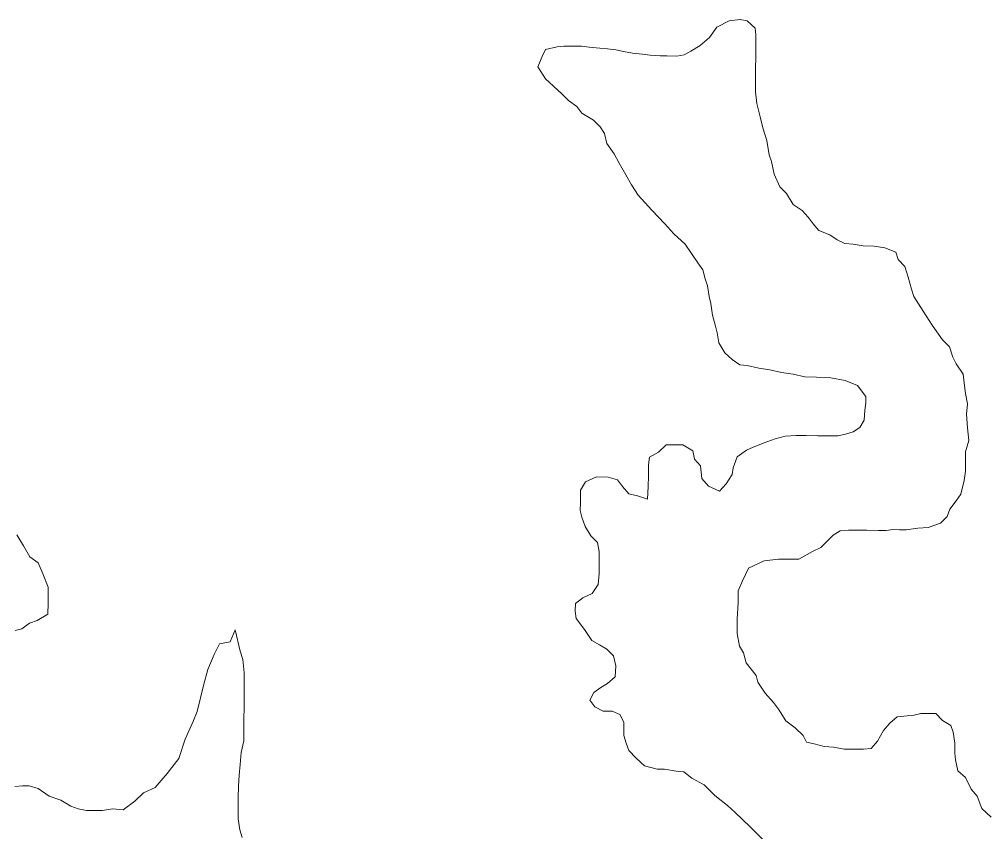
# Model space of a CAD drawing. Extents: x 553962 to 842807, y 8883888 to 9032388.
# Drawn here: x 803460.6 to 803749.2, y 9015801 to 9016043.5 of the extents above; entities that cross this region are included whole.
import ezdxf

# ---------------------------------------------------------------- set-up
doc = ezdxf.new("R2010")
doc.units = 0
doc.header["$LTSCALE"] = 20
doc.layers.add('23', color=7, linetype='Continuous', lineweight=13)
doc.layers.add('25', color=7, linetype='Continuous', lineweight=13)

msp = doc.modelspace()

# ---------------------------------------------------------------- linework, layer by layer
at = {"layer": '23'}
for points in [[(803677.97, 9016043.08), (803675.81, 9016043.51), (803672.56, 9016043.08), (803668.89, 9016041.14), (803666.73, 9016038.11), (803663.92, 9016035.74), (803661.11, 9016034.01), (803659.16, 9016032.93), (803656.98, 9016032.55), (803653.98, 9016032.57), (803651.98, 9016032.58), (803648.98, 9016032.85), (803646.73, 9016033.12), (803643.73, 9016033.38), (803640.99, 9016033.9), (803638.74, 9016034.42), (803636.24, 9016034.69), (803633.99, 9016034.95), (803630.74, 9016035.22), (803628.49, 9016035.49), (803626.49, 9016035.5), (803623.24, 9016035.52), (803621.24, 9016035.29), (803617.76, 9016034.53), (803616.71, 9016032.44), (803616.71, 9016032.44)], [(803680.41, 9016021.88), (803680.43, 9016023.88), (803680.45, 9016026.88), (803680.47, 9016029.39), (803680.49, 9016031.64), (803680.5, 9016033.89), (803680.52, 9016036.15), (803680.54, 9016038.9), (803680.31, 9016040.9), (803677.97, 9016043.08)], [(803616.71, 9016032.44), (803615.46, 9016029.31), (803617.76, 9016025.76), (803622.63, 9016021.26), (803624.62, 9016019.24), (803627.1, 9016017.47), (803628.59, 9016015.46), (803632.08, 9016013.43), (803634.06, 9016011.42), (803635.3, 9016009.41), (803636.02, 9016006.4), (803638.25, 9016003.38), (803639.73, 9016000.62), (803641.71, 9015997.1), (803643.43, 9015994.08), (803645.41, 9015991.06), (803649.48, 9015986.55), (803653.4, 9015982.46), (803656.06, 9015979.44), (803659.44, 9015976.42), (803663.19, 9015970.78), (803664.67, 9015968.76), (803665.4, 9015966), (803666.14, 9015964), (803666.61, 9015960.74), (803667.1, 9015958.73), (803667.57, 9015955.22), (803668.54, 9015951.96), (803669.03, 9015949.96), (803669.51, 9015946.95), (803671.24, 9015943.94), (803673.47, 9015941.92), (803675.71, 9015940.4), (803677.96, 9015940.14), (803681.46, 9015939.36), (803684.7, 9015938.84), (803688.2, 9015938.06), (803691.7, 9015937.54), (803695.19, 9015936.77), (803698.69, 9015936.74), (803702.94, 9015936.47), (803707.19, 9015935.69), (803710.93, 9015934.16), (803713.4, 9015930.89), (803713.39, 9015928.89), (803713.12, 9015926.88), (803712.85, 9015923.88), (803711.58, 9015921.64), (803709.57, 9015920.4), (803707.32, 9015919.66), (803705.06, 9015919.18), (803702.56, 9015919.19), (803699.06, 9015919.22), (803695.56, 9015919.24), (803692.56, 9015919.26), (803689.3, 9015919.03), (803686.3, 9015918.3), (803683.04, 9015917.07), (803679.78, 9015915.84), (803677.77, 9015914.85), (803675, 9015912.87), (803673.73, 9015909.62), (803673.46, 9015907.62), (803671.69, 9015904.88), (803669.67, 9015902.64), (803666.43, 9015904.16), (803664.45, 9015906.43), (803663.98, 9015910.19), (803662.24, 9015912.2), (803661.76, 9015914.71), (803658.77, 9015916.48), (803656.77, 9015916.49), (803653.77, 9015916.51), (803651.5, 9015914.27), (803648.74, 9015912.79), (803648.47, 9015910.54), (803648.45, 9015907.28), (803648.42, 9015904.03), (803648.14, 9015900.28), (803645.15, 9015901.3), (803642.65, 9015901.82), (803640.67, 9015904.08), (803639.18, 9015906.09), (803636.44, 9015906.86), (803632.94, 9015906.89), (803629.67, 9015905.4), (803628.16, 9015902.91), (803628.13, 9015899.16), (803628.11, 9015896.9), (803628.59, 9015894.9), (803629.57, 9015892.14), (803631.3, 9015889.37), (803633.29, 9015887.36), (803633.77, 9015884.6), (803633.74, 9015881.34), (803633.72, 9015878.09), (803633.44, 9015874.84), (803631.67, 9015872.1), (803628.91, 9015870.86), (803626.65, 9015869.12), (803626.63, 9015866.87)], [(803705.68, 9015890.78), (803708.18, 9015891.01), (803711.68, 9015890.98), (803713.68, 9015890.97), (803717.18, 9015890.95), (803719.43, 9015890.93), (803721.44, 9015891.17), (803723.44, 9015891.16), (803725.44, 9015891.14), (803728.94, 9015891.62), (803731.95, 9015891.85), (803735.71, 9015893.08), (803737.72, 9015895.07), (803738.49, 9015897.32), (803740.38, 9015899.73), (803741.74, 9015901.78), (803742.76, 9015905.87), (803743.11, 9015908.6), (803743.11, 9015910.99), (803743.11, 9015914.4), (803744.13, 9015917.81), (803743.79, 9015921.56), (803743.45, 9015925.65), (803743.79, 9015928.72), (803743.11, 9015931.79), (803742.76, 9015934.86), (803742.42, 9015937.59), (803740.38, 9015940.66), (803739.35, 9015942.7), (803738.33, 9015945.77), (803736.28, 9015947.82), (803733.21, 9015952.25), (803733.21, 9015952.25), (803733.21, 9015952.25), (803733.21, 9015952.25), (803730.48, 9015956.35), (803727.72, 9015960.73), (803726.98, 9015962.99), (803726.01, 9015966.5), (803725.04, 9015969.76), (803723.05, 9015971.77), (803722.32, 9015974.03), (803719.08, 9015975.31), (803715.83, 9015975.83), (803712.58, 9015975.85), (803709.58, 9015976.37), (803707.08, 9015976.64), (803704.84, 9015977.65), (803702.6, 9015979.17), (803699.36, 9015980.44), (803697.62, 9015982.46), (803696.13, 9015984.47), (803694.4, 9015986.48), (803691.66, 9015988.25), (803689.68, 9015991.52), (803687.7, 9015993.54), (803685.98, 9015997.3), (803685.26, 9016001.06), (803684.52, 9016003.07), (803683.8, 9016007.33), (803682.58, 9016011.1), (803681.86, 9016014.36), (803681.37, 9016016.36), (803680.88, 9016018.37), (803680.41, 9016021.88)], [(803459.34, 9015861.05), (803461.35, 9015861.54), (803463.61, 9015863.28), (803465.87, 9015864.01), (803469.14, 9015865.99), (803469.16, 9015869.25), (803469.18, 9015871.25), (803469.2, 9015874), (803467.72, 9015877.77), (803466.25, 9015881.28), (803463.76, 9015883.05), (803461.79, 9015886.32), (803459.81, 9015889.59)], [(803714.95, 9015825.87), (803712.7, 9015825.64), (803709.45, 9015825.66), (803706.95, 9015825.67), (803703.7, 9015826.2), (803700.95, 9015826.46), (803697.96, 9015827.24), (803695.71, 9015827.75), (803694.72, 9015829.76), (803692.24, 9015832.03), (803689.5, 9015834.05), (803687.28, 9015837.57), (803685.79, 9015839.58), (803683.31, 9015842.35), (803681.09, 9015845.62), (803680.6, 9015847.63), (803677.63, 9015851.4), (803676.9, 9015854.41), (803675.67, 9015856.42), (803674.95, 9015860.18), (803674.96, 9015862.19), (803674.98, 9015864.44), (803675.27, 9015869.44), (803675.29, 9015872.95), (803676.57, 9015875.94), (803678.35, 9015879.69), (803683, 9015881.84), (803683, 9015881.84), (803687.33, 9015882.4), (803690.12, 9015882.36), (803690.12, 9015882.36), (803693.37, 9015882.34), (803697.42, 9015884.61), (803699.92, 9015885.84), (803701.65, 9015887.55), (803703.67, 9015889.54), (803705.68, 9015890.78)], [(803626.63, 9015866.87), (803626.86, 9015864.62), (803629.34, 9015861.35), (803631.56, 9015858.08), (803633.81, 9015856.81), (803636.05, 9015855.54), (803638.03, 9015853.53), (803638.76, 9015850.52), (803638.49, 9015847.27), (803636.22, 9015845.28), (803634.21, 9015844.04), (803632.2, 9015842.55), (803630.93, 9015840.3), (803632.42, 9015838.29), (803634.91, 9015837.02), (803637.66, 9015837.01), (803639.9, 9015835.99), (803641.13, 9015833.73), (803641.12, 9015831.73), (803641.1, 9015829.72), (803641.84, 9015827.47), (803642.57, 9015825.21), (803644.8, 9015822.94), (803647.29, 9015820.67), (803651.03, 9015819.64), (803653.28, 9015819.63), (803656.78, 9015819.1), (803659.03, 9015818.84), (803661.4, 9015816.99), (803665.11, 9015815.01), (803668.32, 9015811.8), (803672.03, 9015808.83), (803674.26, 9015806.85), (803678.96, 9015802.4), (803682.71, 9015798.55)], [(803525.03, 9015861.23), (803523.58, 9015857.72), (803520.38, 9015857.08), (803518.78, 9015853.88), (803516.86, 9015849.4), (803516.86, 9015849.4), (803515.58, 9015844.61), (803515.58, 9015844.61), (803515.58, 9015844.61), (803513.66, 9015836.93), (803513.66, 9015836.93), (803512.38, 9015833.74), (803510.14, 9015828.62), (803508.22, 9015822.87), (803504.71, 9015818.39), (803501.19, 9015814.23), (803497.67, 9015812.63), (803495.11, 9015810.08), (803491.59, 9015807.52), (803488.45, 9015807.78), (803485.45, 9015807.3), (803483.45, 9015807.32), (803480.69, 9015807.33), (803478.2, 9015807.85), (803475.95, 9015808.62), (803472.96, 9015810.39), (803469.47, 9015811.66), (803466.24, 9015813.94), (803463.49, 9015814.71), (803461.49, 9015814.72), (803459.24, 9015814.48)], [(803527.15, 9015799.32), (803526.42, 9015801.58), (803525.94, 9015804.84), (803525.96, 9015807.34), (803525.99, 9015811.1), (803526.02, 9015814.6), (803526.29, 9015817.86), (803526.57, 9015821.11), (803526.84, 9015824.61), (803527.62, 9015828.11), (803527.65, 9015831.37), (803527.66, 9015833.37), (803527.68, 9015835.37), (803527.69, 9015837.38), (803527.71, 9015839.38), (803527.73, 9015842.63), (803527.76, 9015846.39), (803527.78, 9015848.39), (803527.31, 9015852.4), (803526.57, 9015854.91), (803525.03, 9015861.23)], [(803750.8, 9015805.36), (803748.06, 9015807.88), (803746.59, 9015811.64), (803744.86, 9015813.66), (803743.13, 9015817.17), (803740.9, 9015819.19), (803740.17, 9015822.45), (803739.94, 9015824.45), (803739.96, 9015827.46), (803739.48, 9015830.72), (803738.75, 9015832.72), (803736.26, 9015834.24), (803734.27, 9015836.26), (803731.77, 9015836.28), (803729.77, 9015836.29), (803727.77, 9015835.8), (803725.76, 9015835.56), (803722.76, 9015835.33), (803720.6, 9015833.42), (803718.62, 9015831.19), (803716.83, 9015828.06), (803714.95, 9015825.87)]]:
    msp.add_lwpolyline(points, dxfattribs=at)
at = {"layer": '25'}
for points in [[(803677.97, 9016043.08), (803675.81, 9016043.51), (803672.56, 9016043.08), (803668.89, 9016041.14), (803666.73, 9016038.11), (803663.92, 9016035.74), (803661.11, 9016034.01), (803659.16, 9016032.93), (803656.98, 9016032.55), (803653.98, 9016032.57), (803651.98, 9016032.58), (803648.98, 9016032.85), (803646.73, 9016033.12), (803643.73, 9016033.38), (803640.99, 9016033.9), (803638.74, 9016034.42), (803636.24, 9016034.69), (803633.99, 9016034.95), (803630.74, 9016035.22), (803628.49, 9016035.49), (803626.49, 9016035.5), (803623.24, 9016035.52), (803621.24, 9016035.29), (803617.76, 9016034.53), (803616.71, 9016032.44), (803616.71, 9016032.44)], [(803680.41, 9016021.88), (803680.43, 9016023.88), (803680.45, 9016026.88), (803680.47, 9016029.39), (803680.49, 9016031.64), (803680.5, 9016033.89), (803680.52, 9016036.15), (803680.54, 9016038.9), (803680.31, 9016040.9), (803677.97, 9016043.08)], [(803616.71, 9016032.44), (803615.46, 9016029.31), (803617.76, 9016025.76), (803622.63, 9016021.26), (803624.62, 9016019.24), (803627.1, 9016017.47), (803628.59, 9016015.46), (803632.08, 9016013.43), (803634.06, 9016011.42), (803635.3, 9016009.41), (803636.02, 9016006.4), (803638.25, 9016003.38), (803639.73, 9016000.62), (803641.71, 9015997.1), (803643.43, 9015994.08), (803645.41, 9015991.06), (803649.48, 9015986.55), (803653.4, 9015982.46), (803656.06, 9015979.44), (803659.44, 9015976.42), (803663.19, 9015970.78), (803664.67, 9015968.76), (803665.4, 9015966), (803666.14, 9015964), (803666.61, 9015960.74), (803667.1, 9015958.73), (803667.57, 9015955.22), (803668.54, 9015951.96), (803669.03, 9015949.96), (803669.51, 9015946.95), (803671.24, 9015943.94), (803673.47, 9015941.92), (803675.71, 9015940.4), (803677.96, 9015940.14), (803681.46, 9015939.36), (803684.7, 9015938.84), (803688.2, 9015938.06), (803691.7, 9015937.54), (803695.19, 9015936.77), (803698.69, 9015936.74), (803702.94, 9015936.47), (803707.19, 9015935.69), (803710.93, 9015934.16), (803713.4, 9015930.89), (803713.39, 9015928.89), (803713.12, 9015926.88), (803712.85, 9015923.88), (803711.58, 9015921.64), (803709.57, 9015920.4), (803707.32, 9015919.66), (803705.06, 9015919.18), (803702.56, 9015919.19), (803699.06, 9015919.22), (803695.56, 9015919.24), (803692.56, 9015919.26), (803689.3, 9015919.03), (803686.3, 9015918.3), (803683.04, 9015917.07), (803679.78, 9015915.84), (803677.77, 9015914.85), (803675, 9015912.87), (803673.73, 9015909.62), (803673.46, 9015907.62), (803671.69, 9015904.88), (803669.67, 9015902.64), (803666.43, 9015904.16), (803664.45, 9015906.43), (803663.98, 9015910.19), (803662.24, 9015912.2), (803661.76, 9015914.71), (803658.77, 9015916.48), (803656.77, 9015916.49), (803653.77, 9015916.51), (803651.5, 9015914.27), (803648.74, 9015912.79), (803648.47, 9015910.54), (803648.45, 9015907.28), (803648.42, 9015904.03), (803648.14, 9015900.28), (803645.15, 9015901.3), (803642.65, 9015901.82), (803640.67, 9015904.08), (803639.18, 9015906.09), (803636.44, 9015906.86), (803632.94, 9015906.89), (803629.67, 9015905.4), (803628.16, 9015902.91), (803628.13, 9015899.16), (803628.11, 9015896.9), (803628.59, 9015894.9), (803629.57, 9015892.14), (803631.3, 9015889.37), (803633.29, 9015887.36), (803633.77, 9015884.6), (803633.74, 9015881.34), (803633.72, 9015878.09), (803633.44, 9015874.84), (803631.67, 9015872.1), (803628.91, 9015870.86), (803626.65, 9015869.12), (803626.63, 9015866.87)], [(803705.68, 9015890.78), (803708.18, 9015891.01), (803711.68, 9015890.98), (803713.68, 9015890.97), (803717.18, 9015890.95), (803719.43, 9015890.93), (803721.44, 9015891.17), (803723.44, 9015891.16), (803725.44, 9015891.14), (803728.94, 9015891.62), (803731.95, 9015891.85), (803735.71, 9015893.08), (803737.72, 9015895.07), (803738.49, 9015897.32), (803740.38, 9015899.73), (803741.74, 9015901.78), (803742.76, 9015905.87), (803743.11, 9015908.6), (803743.11, 9015910.99), (803743.11, 9015914.4), (803744.13, 9015917.81), (803743.79, 9015921.56), (803743.45, 9015925.65), (803743.79, 9015928.72), (803743.11, 9015931.79), (803742.76, 9015934.86), (803742.42, 9015937.59), (803740.38, 9015940.66), (803739.35, 9015942.7), (803738.33, 9015945.77), (803736.28, 9015947.82), (803733.21, 9015952.25), (803733.21, 9015952.25), (803733.21, 9015952.25), (803733.21, 9015952.25), (803730.48, 9015956.35), (803727.72, 9015960.73), (803726.98, 9015962.99), (803726.01, 9015966.5), (803725.04, 9015969.76), (803723.05, 9015971.77), (803722.32, 9015974.03), (803719.08, 9015975.31), (803715.83, 9015975.83), (803712.58, 9015975.85), (803709.58, 9015976.37), (803707.08, 9015976.64), (803704.84, 9015977.65), (803702.6, 9015979.17), (803699.36, 9015980.44), (803697.62, 9015982.46), (803696.13, 9015984.47), (803694.4, 9015986.48), (803691.66, 9015988.25), (803689.68, 9015991.52), (803687.7, 9015993.54), (803685.98, 9015997.3), (803685.26, 9016001.06), (803684.52, 9016003.07), (803683.8, 9016007.33), (803682.58, 9016011.1), (803681.86, 9016014.36), (803681.37, 9016016.36), (803680.88, 9016018.37), (803680.41, 9016021.88)], [(803459.34, 9015861.05), (803461.35, 9015861.54), (803463.61, 9015863.28), (803465.87, 9015864.01), (803469.14, 9015865.99), (803469.16, 9015869.25), (803469.18, 9015871.25), (803469.2, 9015874), (803467.72, 9015877.77), (803466.25, 9015881.28), (803463.76, 9015883.05), (803461.79, 9015886.32), (803459.81, 9015889.59)], [(803714.95, 9015825.87), (803712.7, 9015825.64), (803709.45, 9015825.66), (803706.95, 9015825.67), (803703.7, 9015826.2), (803700.95, 9015826.46), (803697.96, 9015827.24), (803695.71, 9015827.75), (803694.72, 9015829.76), (803692.24, 9015832.03), (803689.5, 9015834.05), (803687.28, 9015837.57), (803685.79, 9015839.58), (803683.31, 9015842.35), (803681.09, 9015845.62), (803680.6, 9015847.63), (803677.63, 9015851.4), (803676.9, 9015854.41), (803675.67, 9015856.42), (803674.95, 9015860.18), (803674.96, 9015862.19), (803674.98, 9015864.44), (803675.27, 9015869.44), (803675.29, 9015872.95), (803676.57, 9015875.94), (803678.35, 9015879.69), (803683, 9015881.84), (803683, 9015881.84), (803687.33, 9015882.4), (803690.12, 9015882.36), (803690.12, 9015882.36), (803693.37, 9015882.34), (803697.42, 9015884.61), (803699.92, 9015885.84), (803701.65, 9015887.55), (803703.67, 9015889.54), (803705.68, 9015890.78)], [(803626.63, 9015866.87), (803626.86, 9015864.62), (803629.34, 9015861.35), (803631.56, 9015858.08), (803633.81, 9015856.81), (803636.05, 9015855.54), (803638.03, 9015853.53), (803638.76, 9015850.52), (803638.49, 9015847.27), (803636.22, 9015845.28), (803634.21, 9015844.04), (803632.2, 9015842.55), (803630.93, 9015840.3), (803632.42, 9015838.29), (803634.91, 9015837.02), (803637.66, 9015837.01), (803639.9, 9015835.99), (803641.13, 9015833.73), (803641.12, 9015831.73), (803641.1, 9015829.72), (803641.84, 9015827.47), (803642.57, 9015825.21), (803644.8, 9015822.94), (803647.29, 9015820.67), (803651.03, 9015819.64), (803653.28, 9015819.63), (803656.78, 9015819.1), (803659.03, 9015818.84), (803661.4, 9015816.99), (803665.11, 9015815.01), (803668.32, 9015811.8), (803672.03, 9015808.83), (803674.26, 9015806.85), (803678.96, 9015802.4), (803682.71, 9015798.55)], [(803525.03, 9015861.23), (803523.58, 9015857.72), (803520.38, 9015857.08), (803518.78, 9015853.88), (803516.86, 9015849.4), (803516.86, 9015849.4), (803515.58, 9015844.61), (803515.58, 9015844.61), (803515.58, 9015844.61), (803513.66, 9015836.93), (803513.66, 9015836.93), (803512.38, 9015833.74), (803510.14, 9015828.62), (803508.22, 9015822.87), (803504.71, 9015818.39), (803501.19, 9015814.23), (803497.67, 9015812.63), (803495.11, 9015810.08), (803491.59, 9015807.52), (803488.45, 9015807.78), (803485.45, 9015807.3), (803483.45, 9015807.32), (803480.69, 9015807.33), (803478.2, 9015807.85), (803475.95, 9015808.62), (803472.96, 9015810.39), (803469.47, 9015811.66), (803466.24, 9015813.94), (803463.49, 9015814.71), (803461.49, 9015814.72), (803459.24, 9015814.48)], [(803527.15, 9015799.32), (803526.42, 9015801.58), (803525.94, 9015804.84), (803525.96, 9015807.34), (803525.99, 9015811.1), (803526.02, 9015814.6), (803526.29, 9015817.86), (803526.57, 9015821.11), (803526.84, 9015824.61), (803527.62, 9015828.11), (803527.65, 9015831.37), (803527.66, 9015833.37), (803527.68, 9015835.37), (803527.69, 9015837.38), (803527.71, 9015839.38), (803527.73, 9015842.63), (803527.76, 9015846.39), (803527.78, 9015848.39), (803527.31, 9015852.4), (803526.57, 9015854.91), (803525.03, 9015861.23)], [(803750.8, 9015805.36), (803748.06, 9015807.88), (803746.59, 9015811.64), (803744.86, 9015813.66), (803743.13, 9015817.17), (803740.9, 9015819.19), (803740.17, 9015822.45), (803739.94, 9015824.45), (803739.96, 9015827.46), (803739.48, 9015830.72), (803738.75, 9015832.72), (803736.26, 9015834.24), (803734.27, 9015836.26), (803731.77, 9015836.28), (803729.77, 9015836.29), (803727.77, 9015835.8), (803725.76, 9015835.56), (803722.76, 9015835.33), (803720.6, 9015833.42), (803718.62, 9015831.19), (803716.83, 9015828.06), (803714.95, 9015825.87)]]:
    msp.add_lwpolyline(points, dxfattribs=at)

doc.saveas('drawing.dxf')
